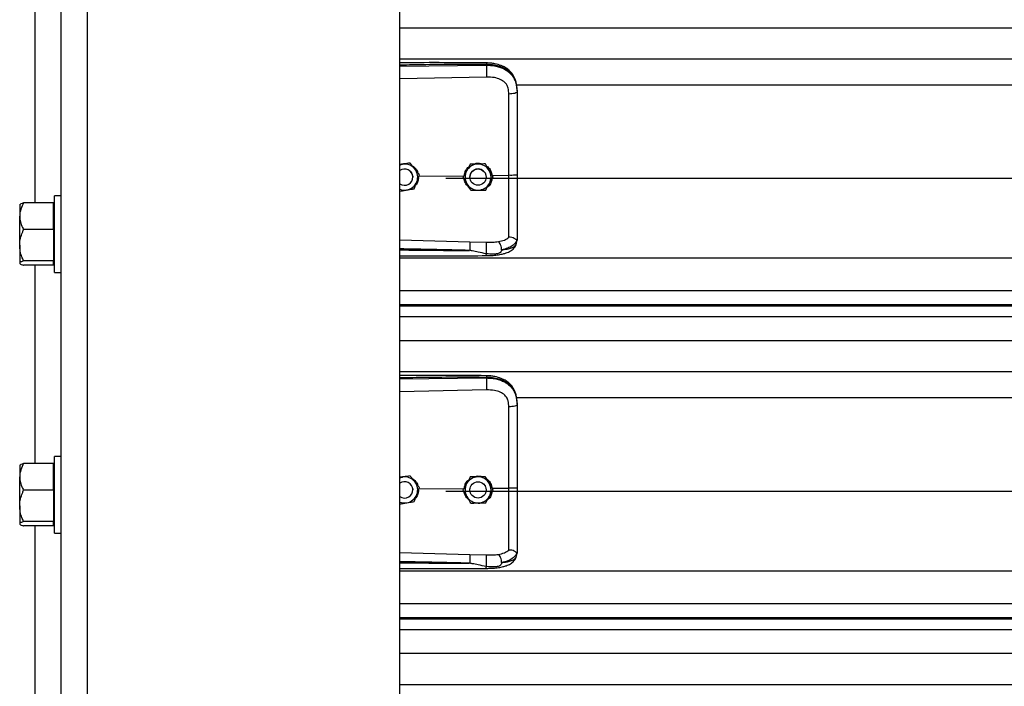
# Model space of a CAD drawing. Header units: inches. Extents: x 170 to 284, y 215 to 248.
# Tile 364 of 656: x 202.25 to 202.898, y 221.685 to 222.123. Entities that reach past the tile are written whole.
import ezdxf

# ---------------------------------------------------------------- set-up
doc = ezdxf.new("R2010")
doc.units = ezdxf.units.IN
doc.header["$LTSCALE"] = 0.25
doc.header["$MEASUREMENT"] = 0
doc.layers.add('RH FRONT OF HOOD', color=7, linetype='Continuous')

msp = doc.modelspace()

# ---------------------------------------------------------------- linework, layer by layer
at = {"layer": 'RH FRONT OF HOOD'}
for p, q in [((202.27776, 220.1328), (202.27776, 224.39328)), ((202.29488, 220.1328), (202.29488, 224.34448)), ((202.50032, 220.1328), (202.50032, 224.33325)), ((202.26064, 222.00237), (202.26064, 222.13249)), ((202.50032, 222.11734), (206.53264, 222.11734)), ((202.50032, 222.09695), (206.53264, 222.09695)), ((202.55717, 222.09274), (202.55717, 222.09315)), ((202.50032, 222.0922), (202.55717, 222.09274)), ((202.55727, 222.08495), (202.50032, 222.08374)), ((202.57687, 222.07987), (206.45609, 222.07987)), ((202.57737, 222.07581), (202.57737, 222.07533)), ((202.50698, 222.02847), (202.50605, 222.02832)), ((202.50698, 222.02847), (202.50698, 222.02847)), ((202.5021, 222.02767), (202.50032, 222.02738)), ((202.50762, 222.02261), (202.50802, 222.02204)), ((202.54662, 222.02771), (202.54662, 222.02771)), ((202.5565, 222.02786), (202.5565, 222.02786)), ((202.50882, 222.01922), (202.50882, 222.01922)), ((202.51286, 222.01983), (202.54256, 222.02012)), ((202.51323, 222.02081), (202.51323, 222.02081)), ((202.53049, 222.01848), (206.50248, 222.01848)), ((202.5418, 222.01908), (202.5418, 222.01908)), ((202.54634, 222.01922), (202.54634, 222.01922)), ((202.55704, 222.01922), (202.55704, 222.01922)), ((202.561, 222.02029), (202.57191, 222.0204)), ((202.56157, 222.01937), (202.56157, 222.01937)), ((202.27262, 222.00237), (202.25297, 222.00237)), ((202.27262, 221.99355), (202.27262, 222.00237)), ((202.27776, 222.00698), (202.27317, 222.00698)), ((202.27317, 221.95668), (202.27317, 222.00698)), ((202.25059, 222.00131), (202.2504, 222.00109)), ((202.2504, 222.00109), (202.2504, 221.99355)), ((202.27317, 222.00109), (202.27262, 222.00109)), ((202.2504, 221.97445), (202.2504, 221.99355)), ((202.27262, 221.98472), (202.27262, 221.99355)), ((202.27262, 221.98472), (202.25297, 221.98472)), ((202.27262, 221.98472), (202.27262, 221.97445)), ((202.50032, 221.97807), (202.54626, 221.97674)), ((202.54626, 221.97674), (202.55725, 221.97647)), ((202.57703, 221.97576), (202.57737, 221.97774)), ((202.57737, 221.97827), (202.57737, 221.97774)), ((202.2504, 221.97445), (202.2504, 221.96273)), ((202.27262, 221.97445), (202.27262, 221.96418)), ((202.27262, 221.96418), (202.25297, 221.96418)), ((202.27262, 221.96273), (202.27262, 221.96418)), ((202.50032, 221.9661), (206.53264, 221.9661)), ((202.2504, 221.96273), (202.2504, 221.96257)), ((202.2504, 221.96257), (202.25059, 221.96235)), ((202.27262, 221.96129), (202.25297, 221.96129)), ((202.26064, 221.83117), (202.26064, 221.96129)), ((202.27262, 221.96129), (202.27262, 221.96273)), ((202.27262, 221.96257), (202.27317, 221.96257)), ((202.27317, 221.95668), (202.27776, 221.95668)), ((202.50032, 221.94472), (206.53264, 221.94472)), ((206.53264, 221.93523), (202.50032, 221.93523)), ((202.50032, 221.93459), (206.53264, 221.93459)), ((202.50032, 221.92757), (206.53264, 221.92757)), ((202.50032, 221.91189), (206.53264, 221.91189)), ((202.50032, 221.8915), (206.53264, 221.8915)), ((202.50032, 221.88675), (202.55717, 221.88729)), ((202.55717, 221.88729), (202.55717, 221.8877)), ((202.55727, 221.8795), (202.50032, 221.87829)), ((202.57687, 221.87443), (206.45609, 221.87443)), ((202.57737, 221.87037), (202.57737, 221.86988)), ((202.27776, 221.83577), (202.27317, 221.83577)), ((202.27317, 221.78547), (202.27317, 221.83577)), ((202.25059, 221.83011), (202.2504, 221.82988)), ((202.2504, 221.82988), (202.2504, 221.82234)), ((202.27262, 221.83117), (202.25297, 221.83117)), ((202.27262, 221.82234), (202.27262, 221.83117)), ((202.27317, 221.82988), (202.27262, 221.82988)), ((202.2504, 221.80325), (202.2504, 221.82234)), ((202.27262, 221.81352), (202.27262, 221.82234)), ((202.5021, 221.82223), (202.50032, 221.82194)), ((202.50698, 221.82302), (202.50605, 221.82287)), ((202.50698, 221.82302), (202.50698, 221.82302)), ((202.54662, 221.82226), (202.54662, 221.82226)), ((202.5565, 221.82241), (202.5565, 221.82241)), ((202.50762, 221.81716), (202.50801, 221.81662)), ((202.51286, 221.81438), (202.54256, 221.81467)), ((202.51323, 221.81537), (202.51323, 221.81537)), ((202.55534, 221.81768), (202.55628, 221.81652)), ((202.55628, 221.81652), (202.55643, 221.81626)), ((202.561, 221.81484), (202.57191, 221.81495)), ((202.27262, 221.81352), (202.25297, 221.81352)), ((202.27262, 221.81352), (202.27262, 221.80325)), ((202.50882, 221.81378), (202.50882, 221.81378)), ((202.53049, 221.81303), (206.50248, 221.81303)), ((202.5418, 221.81363), (202.5418, 221.81363)), ((202.54634, 221.81378), (202.54637, 221.81438)), ((202.54634, 221.81378), (202.54634, 221.81378)), ((202.55702, 221.81421), (202.55704, 221.81378)), ((202.55704, 221.81378), (202.55704, 221.81378)), ((202.56157, 221.81393), (202.56157, 221.81393)), ((202.2504, 221.80325), (202.2504, 221.79153)), ((202.27262, 221.80325), (202.27262, 221.79297)), ((202.2504, 221.79153), (202.2504, 221.79136)), ((202.2504, 221.79136), (202.25059, 221.79114)), ((202.27262, 221.79297), (202.25297, 221.79297)), ((202.27262, 221.79008), (202.25297, 221.79008)), ((202.26064, 221.65996), (202.26064, 221.79008)), ((202.27262, 221.79153), (202.27262, 221.79297)), ((202.27262, 221.79008), (202.27262, 221.79153)), ((202.27262, 221.79136), (202.27317, 221.79136)), ((202.27317, 221.78547), (202.27776, 221.78547)), ((202.50032, 221.77262), (202.54626, 221.77129)), ((202.54626, 221.77129), (202.55725, 221.77103)), ((202.57703, 221.77031), (202.57737, 221.7723)), ((202.57737, 221.77283), (202.57737, 221.7723)), ((202.50032, 221.76065), (206.53264, 221.76065)), ((202.50032, 221.73927), (206.53264, 221.73927)), ((206.53264, 221.72978), (202.50032, 221.72978)), ((202.50032, 221.72914), (206.53264, 221.72914)), ((202.50032, 221.72213), (206.53264, 221.72213)), ((202.50032, 221.70644), (206.53264, 221.70644)), ((202.50032, 221.68605), (206.53264, 221.68605))]:
    msp.add_line(p, q, dxfattribs=at)
at = {"layer": 'RH FRONT OF HOOD', "flags": 128}
for points in [[(202.57737, 222.07533), (202.57726, 222.07503), (202.57695, 222.07475), (202.57645, 222.07448), (202.57578, 222.07425), (202.57495, 222.07406), (202.57401, 222.07391), (202.57298, 222.07382), (202.57191, 222.07378)], [(202.50032, 222.02718), (202.50101, 222.02742), (202.5021, 222.02767)], [(202.55628, 222.02197), (202.55688, 222.02049), (202.55704, 222.01922)], [(202.50876, 222.02005), (202.5088, 222.01969), (202.50882, 222.01922)], [(202.57737, 221.86988), (202.57726, 221.86958), (202.57695, 221.8693), (202.57645, 221.86903), (202.57578, 221.8688), (202.57495, 221.86861), (202.57401, 221.86846), (202.57298, 221.86837), (202.57191, 221.86833)], [(202.50032, 221.82174), (202.50101, 221.82197), (202.5021, 221.82223)], [(202.50876, 221.81461), (202.5088, 221.81424), (202.50882, 221.81378)]]:
    msp.add_lwpolyline(points, dxfattribs=at)
at = {"layer": 'RH FRONT OF HOOD'}
for centre in [(202.55169, 222.01922), (202.55169, 221.81378)]:
    msp.add_circle(centre, 0.00535, dxfattribs=at)
for centre, radius, start, end in [((202.50347, 222.01922), 0.00535, 300.00974, 126.0719), ((202.50347, 222.01922), 0.00856, 39.24773, 99.24773), ((202.50347, 222.01922), 0.00856, 339.24773, 39.24773), ((202.55169, 222.01922), 0.00856, 150.85968, 210.85968), ((202.55169, 222.01922), 0.00856, 90.85968, 150.85968), ((202.55169, 222.01922), 0.00535, 30.85968, 180), ((202.55169, 222.01922), 0.00856, 30.85968, 90.85968), ((202.55169, 222.01922), 0.00856, 330.85968, 30.85968), ((202.50347, 222.01922), 0.00856, 279.24773, 339.24773), ((202.50347, 222.01922), 0.00535, 233.9281, 300.00974), ((202.50347, 222.01922), 0.00856, 248.40768, 279.24773), ((202.55169, 222.01922), 0.00856, 210.85968, 270.85968), ((202.55169, 222.01922), 0.00856, 270.85968, 330.85968), ((202.50347, 221.81378), 0.00856, 39.24773, 99.24773), ((202.55169, 221.81378), 0.00856, 90.85968, 150.85968), ((202.55169, 221.81378), 0.00856, 30.85968, 90.85968), ((202.50347, 221.81378), 0.00535, 300.00974, 126.0719), ((202.50347, 221.81378), 0.00856, 339.24773, 39.24773), ((202.55169, 221.81378), 0.00856, 150.85968, 210.85968), ((202.55169, 221.81378), 0.00856, 330.85968, 30.85968), ((202.50347, 221.81378), 0.00535, 233.9281, 300.00974), ((202.50347, 221.81378), 0.00856, 279.24773, 339.24773), ((202.55169, 221.81378), 0.00856, 210.85968, 270.85968), ((202.55169, 221.81378), 0.00856, 270.85968, 330.85968), ((202.50347, 221.81378), 0.00856, 248.40768, 279.24773)]:
    msp.add_arc(centre, radius, start, end, dxfattribs=at)
for points, knots in [([(202.55715, 222.09424), (202.54794, 222.09431), (202.52985, 222.09444), (202.5109, 222.09439), (202.50118, 222.09433), (202.50032, 222.09433)], [0, 0, 0, 0, 0.486583, 0.954841, 1, 1, 1, 1]), ([(202.55717, 222.09315), (202.55087, 222.09319), (202.53763, 222.09327), (202.51868, 222.09309), (202.50604, 222.09287), (202.50032, 222.09277)], [0, 0, 0, 0, 0.33267, 0.698436, 1, 1, 1, 1]), ([(202.57728, 222.07786), (202.57716, 222.07893), (202.57695, 222.08087), (202.5762, 222.08338), (202.57534, 222.08529), (202.57427, 222.08705), (202.57295, 222.08864), (202.57148, 222.08993), (202.57011, 222.09089), (202.56867, 222.09172), (202.56629, 222.09279), (202.56335, 222.0936), (202.56004, 222.09413), (202.55815, 222.0942), (202.55715, 222.09424)], [0, 0, 0, 0, 0.108447, 0.196305, 0.269183, 0.327997, 0.41496, 0.491641, 0.538976, 0.594191, 0.669415, 0.814855, 0.902261, 1, 1, 1, 1]), ([(202.55715, 222.09423), (202.55715, 222.09423), (202.55716, 222.09424), (202.55716, 222.09413), (202.55717, 222.09384), (202.55717, 222.09342), (202.55717, 222.09315)], [0, 0, 0, 0, 0.097876, 0.335386, 0.567961, 1, 1, 1, 1]), ([(202.57737, 222.07581), (202.5773, 222.07717), (202.57719, 222.07973), (202.57622, 222.08322), (202.57493, 222.08563), (202.57356, 222.08734), (202.57248, 222.08838), (202.57142, 222.08921), (202.57043, 222.08987), (202.5692, 222.09056), (202.5676, 222.09129), (202.56494, 222.0922), (202.5614, 222.09296), (202.5585, 222.09309), (202.55717, 222.09315)], [0, 0, 0, 0, 0.1307157, 0.246761, 0.3577928, 0.4170972, 0.4791482, 0.5177152, 0.5590897, 0.6032945, 0.6633485, 0.7353692, 0.8792083, 1, 1, 1, 1]), ([(202.55717, 222.09274), (202.55719, 222.09216), (202.55724, 222.09097), (202.55728, 222.08874), (202.55729, 222.08656), (202.55728, 222.08547), (202.55727, 222.08495)], [0, 0, 0, 0, 0.240694, 0.5, 0.759306, 1, 1, 1, 1]), ([(202.55717, 222.09274), (202.55837, 222.09271), (202.5608, 222.09264), (202.56413, 222.09202), (202.56711, 222.09108), (202.56964, 222.08987), (202.57189, 222.08832), (202.57375, 222.08649), (202.57524, 222.08435), (202.57641, 222.0818), (202.57721, 222.07872), (202.57731, 222.07647), (202.57737, 222.07533)], [0, 0, 0, 0, 0.109401, 0.222347, 0.315179, 0.410223, 0.501275, 0.594601, 0.683449, 0.774533, 0.885821, 1, 1, 1, 1]), ([(202.57148, 222.07771), (202.57148, 222.07771), (202.57138, 222.07807), (202.57089, 222.07948), (202.56935, 222.08168), (202.56628, 222.08358), (202.56217, 222.08479), (202.55901, 222.08489), (202.55727, 222.08495)], [0, 0, 0, 0, 0.000004, 0.065095, 0.26167, 0.475311, 0.709366, 1, 1, 1, 1]), ([(202.57191, 222.07378), (202.57184, 222.0751), (202.57177, 222.07643), (202.57148, 222.07771), (202.57148, 222.07771)], [0, 0, 0, 0, 0.99998, 1, 1, 1, 1]), ([(202.57191, 222.0204), (202.57191, 222.0204), (202.57191, 222.02378), (202.57191, 222.03083), (202.57191, 222.0415), (202.57191, 222.05238), (202.57191, 222.06317), (202.57191, 222.07024), (202.57191, 222.07378)], [0, 0, 0, 0, 0.000001, 0.187792, 0.390844, 0.593896, 0.796948, 1, 1, 1, 1]), ([(202.57737, 222.07533), (202.57737, 222.0717), (202.57737, 222.06443), (202.57737, 222.05334), (202.57737, 222.04216), (202.57737, 222.03119), (202.57737, 222.02395), (202.57737, 222.02047)], [0, 0, 0, 0, 0.202757, 0.406104, 0.60886, 0.812207, 1, 1, 1, 1]), ([(202.50032, 222.0275), (202.50116, 222.02778), (202.50257, 222.02826), (202.50404, 222.02814), (202.50464, 222.02809)], [0, 0, 0, 0, 0.594398, 1, 1, 1, 1]), ([(202.50698, 222.02847), (202.5063, 222.02836), (202.50493, 222.02814), (202.50327, 222.02786), (202.50232, 222.02771), (202.5021, 222.02767)], [0, 0, 0, 0, 0.4299704, 0.8700602, 1, 1, 1, 1]), ([(202.5101, 222.02464), (202.50998, 222.02479), (202.50901, 222.02598), (202.50795, 222.02728), (202.50707, 222.02835), (202.50698, 222.02847)], [0, 0, 0, 0, 0.115647, 0.904534, 1, 1, 1, 1]), ([(202.5101, 222.02464), (202.50998, 222.02479), (202.50901, 222.02598), (202.50795, 222.02728), (202.50707, 222.02835), (202.50698, 222.02847)], [0, 0, 0, 0, 0.115647, 0.904534, 1, 1, 1, 1]), ([(202.54876, 222.02774), (202.54933, 222.02796), (202.55051, 222.0284), (202.55256, 222.02845), (202.55389, 222.02805), (202.55461, 222.02783)], [0, 0, 0, 0, 0.30274, 0.628644, 1, 1, 1, 1]), ([(202.50825, 222.02677), (202.5089, 222.02635), (202.51039, 222.02536), (202.51169, 222.02363), (202.51197, 222.02239), (202.51202, 222.02215)], [0, 0, 0, 0, 0.381422, 0.875754, 1, 1, 1, 1]), ([(202.51323, 222.02081), (202.51297, 222.02114), (202.51197, 222.02236), (202.51089, 222.02367), (202.5101, 222.02464)], [0, 0, 0, 0, 0.264307, 1, 1, 1, 1]), ([(202.51323, 222.02081), (202.51297, 222.02114), (202.51197, 222.02236), (202.51089, 222.02368), (202.5101, 222.02464)], [0, 0, 0, 0, 0.264307, 1, 1, 1, 1]), ([(202.54421, 222.02339), (202.54359, 222.02228), (202.54276, 222.0208), (202.54199, 222.01942), (202.5418, 222.01908)], [0, 0, 0, 0, 0.749773, 1, 1, 1, 1]), ([(202.54421, 222.02339), (202.54359, 222.02228), (202.54276, 222.0208), (202.54199, 222.01942), (202.5418, 222.01908)], [0, 0, 0, 0, 0.7497734, 1, 1, 1, 1]), ([(202.54272, 222.02072), (202.54288, 222.02148), (202.54326, 222.02323), (202.54439, 222.02507), (202.54543, 222.0258), (202.54563, 222.02594)], [0, 0, 0, 0, 0.377677, 0.881161, 1, 1, 1, 1]), ([(202.54662, 222.02771), (202.54628, 222.02711), (202.54561, 222.0259), (202.54479, 222.02443), (202.54432, 222.02359), (202.54421, 222.02339)], [0, 0, 0, 0, 0.42997, 0.87006, 1, 1, 1, 1]), ([(202.54662, 222.02771), (202.54628, 222.02711), (202.54561, 222.0259), (202.54479, 222.02443), (202.54432, 222.02359), (202.54421, 222.02339)], [0, 0, 0, 0, 0.42997, 0.87006, 1, 1, 1, 1]), ([(202.55156, 222.02779), (202.55029, 222.02777), (202.54859, 222.02774), (202.54701, 222.02772), (202.54662, 222.02771)], [0, 0, 0, 0, 0.7497734, 1, 1, 1, 1]), ([(202.55156, 222.02778), (202.55029, 222.02776), (202.54859, 222.02774), (202.54701, 222.02772), (202.54662, 222.02771)], [0, 0, 0, 0, 0.749773, 1, 1, 1, 1]), ([(202.5565, 222.02786), (202.55581, 222.02785), (202.55443, 222.02783), (202.55274, 222.0278), (202.55178, 222.02779), (202.55156, 222.02778)], [0, 0, 0, 0, 0.42997, 0.87006, 1, 1, 1, 1]), ([(202.5565, 222.02786), (202.55581, 222.02785), (202.55443, 222.02783), (202.55274, 222.0278), (202.55178, 222.02779), (202.55156, 222.02779)], [0, 0, 0, 0, 0.4299704, 0.8700602, 1, 1, 1, 1]), ([(202.55903, 222.02362), (202.55893, 222.02378), (202.55815, 222.0251), (202.55729, 222.02654), (202.55658, 222.02773), (202.5565, 222.02786)], [0, 0, 0, 0, 0.115647, 0.904534, 1, 1, 1, 1]), ([(202.55903, 222.02362), (202.55893, 222.02379), (202.55815, 222.0251), (202.55729, 222.02654), (202.55658, 222.02773), (202.5565, 222.02786)], [0, 0, 0, 0, 0.115647, 0.904534, 1, 1, 1, 1]), ([(202.55737, 222.0264), (202.55762, 222.02625), (202.55875, 222.02556), (202.56023, 222.02347), (202.56073, 222.02137), (202.561, 222.02029)], [0, 0, 0, 0, 0.117443, 0.542782, 1, 1, 1, 1]), ([(202.56157, 222.01937), (202.56136, 222.01973), (202.56054, 222.02109), (202.55967, 222.02254), (202.55903, 222.02362)], [0, 0, 0, 0, 0.264307, 1, 1, 1, 1]), ([(202.56157, 222.01937), (202.56136, 222.01973), (202.56054, 222.02109), (202.55967, 222.02255), (202.55903, 222.02362)], [0, 0, 0, 0, 0.264307, 1, 1, 1, 1]), ([(202.50973, 222.01157), (202.50997, 222.01221), (202.51046, 222.0135), (202.51106, 222.01508), (202.5114, 222.01599), (202.51148, 222.01619)], [0, 0, 0, 0, 0.4299704, 0.8700602, 1, 1, 1, 1]), ([(202.51256, 222.01906), (202.51249, 222.01823), (202.51233, 222.01647), (202.51148, 222.01466), (202.51069, 222.01396), (202.5106, 222.01388)], [0, 0, 0, 0, 0.439592, 0.936516, 1, 1, 1, 1]), ([(202.51148, 222.01619), (202.51193, 222.01738), (202.51253, 222.01897), (202.51309, 222.02044), (202.51323, 222.02081)], [0, 0, 0, 0, 0.749773, 1, 1, 1, 1]), ([(202.54434, 222.01483), (202.54424, 222.015), (202.54345, 222.01631), (202.54259, 222.01775), (202.54188, 222.01895), (202.5418, 222.01908)], [0, 0, 0, 0, 0.115647, 0.904534, 1, 1, 1, 1]), ([(202.54562, 222.01269), (202.54497, 222.01335), (202.54362, 222.01472), (202.54272, 222.01659), (202.54267, 222.01761), (202.54267, 222.01762)], [0, 0, 0, 0, 0.479701, 0.993135, 1, 1, 1, 1]), ([(202.56089, 222.01815), (202.56078, 222.01744), (202.56051, 222.01577), (202.55936, 222.01385), (202.55823, 222.01299), (202.55786, 222.01272)], [0, 0, 0, 0, 0.335649, 0.786425, 1, 1, 1, 1]), ([(202.55916, 222.01506), (202.55978, 222.01617), (202.56061, 222.01765), (202.56138, 222.01903), (202.56157, 222.01937)], [0, 0, 0, 0, 0.749773, 1, 1, 1, 1]), ([(202.57737, 222.02047), (202.57729, 222.02045), (202.57712, 222.02043), (202.57587, 222.0204), (202.57407, 222.02039), (202.57263, 222.02039), (202.57191, 222.0204)], [0, 0, 0, 0, 0.250001, 0.500001, 0.750001, 1, 1, 1, 1]), ([(202.57191, 221.97971), (202.57191, 221.97997), (202.57191, 221.98154), (202.57191, 221.98497), (202.57191, 221.99058), (202.57191, 221.99702), (202.57191, 222.00424), (202.57191, 222.01212), (202.57191, 222.01764), (202.57191, 222.0204), (202.57191, 222.0204)], [0, 0, 0, 0, 0.031558, 0.189146, 0.346734, 0.504328, 0.661923, 0.83096, 0.999998, 1, 1, 1, 1]), ([(202.57737, 222.02047), (202.57737, 222.01743), (202.57737, 222.01125), (202.57737, 222.00247), (202.57737, 221.9943), (202.57737, 221.98772), (202.57737, 221.98233), (202.57737, 221.97963), (202.57737, 221.97827)], [0, 0, 0, 0, 0.187091, 0.380392, 0.555876, 0.736448, 0.867195, 1, 1, 1, 1]), ([(202.50032, 222.01004), (202.50088, 222.01013), (202.50214, 222.01033), (202.50368, 222.01058), (202.50463, 222.01074), (202.50485, 222.01078)], [0, 0, 0, 0, 0.3844201, 0.8596769, 1, 1, 1, 1]), ([(202.50485, 222.01078), (202.50611, 222.01098), (202.50778, 222.01125), (202.50934, 222.01151), (202.50973, 222.01157)], [0, 0, 0, 0, 0.749773, 1, 1, 1, 1]), ([(202.54687, 222.01059), (202.54666, 222.01095), (202.54585, 222.0123), (202.54498, 222.01376), (202.54434, 222.01483)], [0, 0, 0, 0, 0.264307, 1, 1, 1, 1]), ([(202.54687, 222.01059), (202.54756, 222.0106), (202.54894, 222.01062), (202.55063, 222.01065), (202.55159, 222.01066), (202.55181, 222.01066)], [0, 0, 0, 0, 0.42997, 0.87006, 1, 1, 1, 1]), ([(202.55396, 222.0107), (202.55386, 222.01066), (202.55309, 222.01036), (202.55179, 222.0103), (202.55069, 222.01055), (202.55029, 222.01064)], [0, 0, 0, 0, 0.081672, 0.673462, 1, 1, 1, 1]), ([(202.55181, 222.01066), (202.55309, 222.01068), (202.55478, 222.01071), (202.55636, 222.01073), (202.55676, 222.01074)], [0, 0, 0, 0, 0.749773, 1, 1, 1, 1]), ([(202.55676, 222.01074), (202.55709, 222.01134), (202.55776, 222.01255), (202.55858, 222.01402), (202.55906, 222.01486), (202.55916, 222.01506)], [0, 0, 0, 0, 0.42997, 0.87006, 1, 1, 1, 1]), ([(202.25297, 222.00237), (202.25229, 222.001), (202.25092, 221.99821), (202.2504, 221.99516), (202.2504, 221.99359), (202.2504, 221.99355)], [0, 0, 0, 0, 0.484341, 0.986328, 1, 1, 1, 1]), ([(202.25066, 222.00126), (202.25071, 222.00135), (202.25089, 222.00165), (202.25185, 222.00202), (202.25271, 222.0023), (202.25297, 222.00237)], [0, 0, 0, 0, 0.237471, 0.77815, 1, 1, 1, 1]), ([(202.2504, 221.99355), (202.25049, 221.99231), (202.25069, 221.9898), (202.25185, 221.98687), (202.25271, 221.98521), (202.25297, 221.98472)], [0, 0, 0, 0, 0.4062906, 0.8272664, 1, 1, 1, 1]), ([(202.2504, 221.97445), (202.2504, 221.97469), (202.25042, 221.97623), (202.25084, 221.9791), (202.25187, 221.98227), (202.25269, 221.98412), (202.25297, 221.98472)], [0, 0, 0, 0, 0.066532, 0.435283, 0.814551, 1, 1, 1, 1]), ([(202.54626, 221.97674), (202.54627, 221.9765), (202.54628, 221.97613), (202.54627, 221.97527), (202.54627, 221.97449), (202.54625, 221.97363), (202.54623, 221.97247), (202.5462, 221.97163), (202.54618, 221.97108)], [0, 0, 0, 0, 0.2394515, 0.3683458, 0.4999762, 0.6316106, 0.7605158, 1, 1, 1, 1]), ([(202.55716, 221.9689), (202.55718, 221.96914), (202.55721, 221.96965), (202.55725, 221.97066), (202.55729, 221.97185), (202.55731, 221.97312), (202.55732, 221.97432), (202.55731, 221.97532), (202.55728, 221.97606), (202.55726, 221.97634), (202.55725, 221.97647)], [0, 0, 0, 0, 0.109851, 0.231726, 0.363178, 0.5, 0.636822, 0.768274, 0.890149, 1, 1, 1, 1]), ([(202.55725, 221.97647), (202.5586, 221.97647), (202.5613, 221.97645), (202.56381, 221.97674), (202.56506, 221.97688)], [0, 0, 0, 0, 0.500392, 1, 1, 1, 1]), ([(202.56507, 221.97688), (202.56645, 221.97717), (202.56853, 221.97761), (202.57071, 221.97865), (202.57151, 221.97935), (202.57191, 221.97971)], [0, 0, 0, 0, 0.490199, 0.7438847, 1, 1, 1, 1]), ([(202.56716, 221.97148), (202.56714, 221.97201), (202.56709, 221.97311), (202.56661, 221.97477), (202.56591, 221.97616), (202.56534, 221.97665), (202.56507, 221.97688)], [0, 0, 0, 0, 0.240562, 0.499746, 0.759069, 1, 1, 1, 1]), ([(202.57717, 221.97802), (202.5769, 221.9773), (202.57633, 221.97582), (202.57428, 221.97398), (202.57129, 221.97243), (202.56856, 221.9718), (202.56716, 221.97148)], [0, 0, 0, 0, 0.2305258, 0.4734878, 0.729738, 1, 1, 1, 1]), ([(202.57717, 221.97802), (202.57712, 221.97801), (202.57702, 221.978), (202.57673, 221.97818), (202.57626, 221.97851), (202.57539, 221.97909), (202.57391, 221.97971), (202.57257, 221.97971), (202.57191, 221.97971)], [0, 0, 0, 0, 0.1136769, 0.2333502, 0.3620694, 0.5019164, 0.7557449, 1, 1, 1, 1]), ([(202.57737, 221.97827), (202.57737, 221.97827), (202.57737, 221.97826), (202.57736, 221.97816), (202.57726, 221.97808), (202.57717, 221.97801)], [0, 0, 0, 0, 0.011935, 0.118982, 1, 1, 1, 1]), ([(202.25297, 221.96418), (202.25258, 221.96505), (202.25168, 221.96711), (202.25064, 221.97054), (202.25048, 221.97314), (202.2504, 221.97445)], [0, 0, 0, 0, 0.26546, 0.628076, 1, 1, 1, 1]), ([(202.54618, 221.97108), (202.54228, 221.97118), (202.53401, 221.97139), (202.5209, 221.97167), (202.50995, 221.97188), (202.50294, 221.97201), (202.50076, 221.97205), (202.50032, 221.97206)], [0, 0, 0, 0, 0.25516, 0.541071, 0.857735, 0.971288, 1, 1, 1, 1]), ([(202.50032, 221.97141), (202.50292, 221.97138), (202.50799, 221.97132), (202.51555, 221.97124), (202.5232, 221.97117), (202.53096, 221.97112), (202.53868, 221.97108), (202.54372, 221.97108), (202.54618, 221.97108)], [0, 0, 0, 0, 0.169941, 0.331425, 0.494842, 0.670531, 0.838916, 1, 1, 1, 1]), ([(202.55716, 221.9689), (202.55538, 221.96925), (202.55232, 221.96984), (202.54889, 221.97056), (202.54715, 221.97092), (202.54665, 221.97102), (202.5465, 221.97105), (202.54645, 221.97106)], [0, 0, 0, 0, 0.50228, 0.861696, 0.958427, 0.986103, 1, 1, 1, 1]), ([(202.55711, 221.96765), (202.5586, 221.96769), (202.56138, 221.96775), (202.56512, 221.96818), (202.56799, 221.96874), (202.57009, 221.96934), (202.57168, 221.96995), (202.57305, 221.97065), (202.57433, 221.97153), (202.57545, 221.97261), (202.57647, 221.97402), (202.57682, 221.97513), (202.57701, 221.97571)], [0, 0, 0, 0, 0.169691, 0.317141, 0.442436, 0.538436, 0.608329, 0.684096, 0.742678, 0.815168, 0.901564, 1, 1, 1, 1]), ([(202.56717, 221.97148), (202.56709, 221.97111), (202.56699, 221.97059), (202.56661, 221.96999), (202.56619, 221.96956), (202.56539, 221.96912), (202.56391, 221.96876), (202.56115, 221.96852), (202.55876, 221.96875), (202.55716, 221.9689)], [0, 0, 0, 0, 0.100127, 0.139586, 0.189714, 0.258234, 0.369736, 0.580348, 1, 1, 1, 1]), ([(202.56717, 221.97148), (202.56771, 221.97154), (202.56902, 221.97168), (202.57042, 221.9719), (202.57137, 221.9721), (202.5726, 221.97238), (202.57429, 221.97294), (202.57611, 221.97407), (202.57672, 221.97518), (202.57703, 221.97576)], [0, 0, 0, 0, 0.109188, 0.260819, 0.307798, 0.335524, 0.562789, 0.774954, 1, 1, 1, 1]), ([(202.25297, 221.96418), (202.25229, 221.96396), (202.25092, 221.9635), (202.2504, 221.963), (202.2504, 221.96274), (202.2504, 221.96273)], [0, 0, 0, 0, 0.484341, 0.986328, 1, 1, 1, 1]), ([(202.50032, 221.96751), (202.50399, 221.96751), (202.51546, 221.96752), (202.53439, 221.96754), (202.54966, 221.96762), (202.55711, 221.96765)], [0, 0, 0, 0, 0.1936599, 0.6060178, 1, 1, 1, 1]), ([(202.55711, 221.96767), (202.55711, 221.96767), (202.55712, 221.9676), (202.55713, 221.96779), (202.55715, 221.96812), (202.55715, 221.96855), (202.55716, 221.96884), (202.55716, 221.9689)], [0, 0, 0, 0, 0.034367, 0.324567, 0.621015, 0.917463, 1, 1, 1, 1]), ([(202.2504, 221.96273), (202.25049, 221.96253), (202.25069, 221.96212), (202.25185, 221.96164), (202.25271, 221.96137), (202.25297, 221.96129)], [0, 0, 0, 0, 0.406291, 0.827266, 1, 1, 1, 1]), ([(202.55715, 221.88879), (202.54794, 221.88886), (202.52985, 221.889), (202.5109, 221.88894), (202.50118, 221.88889), (202.50032, 221.88888)], [0, 0, 0, 0, 0.486583, 0.954841, 1, 1, 1, 1]), ([(202.55717, 221.8877), (202.55087, 221.88774), (202.53763, 221.88782), (202.51868, 221.88764), (202.50604, 221.88742), (202.50032, 221.88732)], [0, 0, 0, 0, 0.33267, 0.698436, 1, 1, 1, 1]), ([(202.57728, 221.87241), (202.57716, 221.87348), (202.57695, 221.87542), (202.5762, 221.87794), (202.57534, 221.87985), (202.57427, 221.8816), (202.57295, 221.88319), (202.57148, 221.88448), (202.57011, 221.88544), (202.56867, 221.88627), (202.56629, 221.88734), (202.56335, 221.88815), (202.56004, 221.88868), (202.55815, 221.88876), (202.55715, 221.88879)], [0, 0, 0, 0, 0.108447, 0.196305, 0.269183, 0.327997, 0.41496, 0.491641, 0.538976, 0.594191, 0.669415, 0.814855, 0.902261, 1, 1, 1, 1]), ([(202.55715, 221.88878), (202.55715, 221.88878), (202.55716, 221.8888), (202.55716, 221.88868), (202.55717, 221.88839), (202.55717, 221.88797), (202.55717, 221.8877)], [0, 0, 0, 0, 0.097876, 0.335386, 0.567961, 1, 1, 1, 1]), ([(202.57737, 221.87037), (202.5773, 221.87172), (202.57719, 221.87428), (202.57622, 221.87778), (202.57493, 221.88019), (202.57356, 221.88189), (202.57248, 221.88293), (202.57142, 221.88376), (202.57043, 221.88442), (202.5692, 221.88512), (202.5676, 221.88584), (202.56494, 221.88675), (202.5614, 221.88751), (202.5585, 221.88764), (202.55717, 221.8877)], [0, 0, 0, 0, 0.130716, 0.246761, 0.357793, 0.417097, 0.479148, 0.517715, 0.55909, 0.603295, 0.663348, 0.735369, 0.879208, 1, 1, 1, 1]), ([(202.55717, 221.88729), (202.55719, 221.88671), (202.55724, 221.88552), (202.55728, 221.88329), (202.55729, 221.88112), (202.55728, 221.88003), (202.55727, 221.8795)], [0, 0, 0, 0, 0.240694, 0.5, 0.759306, 1, 1, 1, 1]), ([(202.55717, 221.88729), (202.55837, 221.88726), (202.5608, 221.88719), (202.56413, 221.88658), (202.56711, 221.88563), (202.56964, 221.88442), (202.57189, 221.88287), (202.57375, 221.88104), (202.57524, 221.8789), (202.57641, 221.87635), (202.57721, 221.87327), (202.57731, 221.87102), (202.57737, 221.86988)], [0, 0, 0, 0, 0.109401, 0.222347, 0.315179, 0.410223, 0.501275, 0.594601, 0.683449, 0.774533, 0.885821, 1, 1, 1, 1]), ([(202.57148, 221.87226), (202.57148, 221.87226), (202.57138, 221.87262), (202.57089, 221.87403), (202.56935, 221.87623), (202.56628, 221.87814), (202.56217, 221.87935), (202.55901, 221.87945), (202.55727, 221.8795)], [0, 0, 0, 0, 0.000004, 0.065095, 0.26167, 0.475311, 0.709366, 1, 1, 1, 1]), ([(202.57191, 221.86833), (202.57184, 221.86966), (202.57177, 221.87098), (202.57148, 221.87226), (202.57148, 221.87226)], [0, 0, 0, 0, 0.99998, 1, 1, 1, 1]), ([(202.57191, 221.81495), (202.57191, 221.81495), (202.57191, 221.81833), (202.57191, 221.82538), (202.57191, 221.83605), (202.57191, 221.84693), (202.57191, 221.85772), (202.57191, 221.86479), (202.57191, 221.86833)], [0, 0, 0, 0, 0.000001, 0.187792, 0.390844, 0.593896, 0.796948, 1, 1, 1, 1]), ([(202.57737, 221.86988), (202.57737, 221.86625), (202.57737, 221.85898), (202.57737, 221.8479), (202.57737, 221.83671), (202.57737, 221.82575), (202.57737, 221.8185), (202.57737, 221.81502)], [0, 0, 0, 0, 0.202757, 0.406104, 0.60886, 0.812207, 1, 1, 1, 1]), ([(202.25297, 221.83117), (202.25229, 221.8298), (202.25092, 221.827), (202.2504, 221.82395), (202.2504, 221.82238), (202.2504, 221.82234)], [0, 0, 0, 0, 0.484341, 0.986328, 1, 1, 1, 1]), ([(202.25066, 221.83005), (202.25071, 221.83014), (202.25089, 221.83044), (202.25185, 221.83082), (202.25271, 221.83109), (202.25297, 221.83117)], [0, 0, 0, 0, 0.237471, 0.77815, 1, 1, 1, 1]), ([(202.2504, 221.82234), (202.25049, 221.82111), (202.25069, 221.81859), (202.25185, 221.81567), (202.25271, 221.814), (202.25297, 221.81352)], [0, 0, 0, 0, 0.406291, 0.827266, 1, 1, 1, 1]), ([(202.50032, 221.82206), (202.50116, 221.82234), (202.50257, 221.82281), (202.50404, 221.82269), (202.50464, 221.82264)], [0, 0, 0, 0, 0.594398, 1, 1, 1, 1]), ([(202.50698, 221.82302), (202.5063, 221.82291), (202.50493, 221.82269), (202.50327, 221.82242), (202.50232, 221.82226), (202.5021, 221.82223)], [0, 0, 0, 0, 0.4299704, 0.8700602, 1, 1, 1, 1]), ([(202.5101, 221.81919), (202.50998, 221.81934), (202.50901, 221.82053), (202.50795, 221.82183), (202.50707, 221.8229), (202.50698, 221.82302)], [0, 0, 0, 0, 0.115647, 0.904534, 1, 1, 1, 1]), ([(202.5101, 221.81919), (202.50998, 221.81935), (202.50901, 221.82053), (202.50795, 221.82183), (202.50707, 221.82291), (202.50698, 221.82302)], [0, 0, 0, 0, 0.115647, 0.904534, 1, 1, 1, 1]), ([(202.50825, 221.82133), (202.5089, 221.8209), (202.51039, 221.81992), (202.51169, 221.81818), (202.51197, 221.81695), (202.51202, 221.8167)], [0, 0, 0, 0, 0.381422, 0.875754, 1, 1, 1, 1]), ([(202.54662, 221.82226), (202.54628, 221.82166), (202.54561, 221.82045), (202.54479, 221.81898), (202.54432, 221.81814), (202.54421, 221.81795)], [0, 0, 0, 0, 0.42997, 0.87006, 1, 1, 1, 1]), ([(202.54662, 221.82226), (202.54628, 221.82167), (202.54561, 221.82046), (202.54479, 221.81898), (202.54432, 221.81814), (202.54421, 221.81795)], [0, 0, 0, 0, 0.42997, 0.87006, 1, 1, 1, 1]), ([(202.55156, 221.82234), (202.55029, 221.82232), (202.54859, 221.82229), (202.54701, 221.82227), (202.54662, 221.82226)], [0, 0, 0, 0, 0.749773, 1, 1, 1, 1]), ([(202.55156, 221.82234), (202.55029, 221.82232), (202.54859, 221.82229), (202.54701, 221.82227), (202.54662, 221.82226)], [0, 0, 0, 0, 0.7497734, 1, 1, 1, 1]), ([(202.54876, 221.8223), (202.54933, 221.82251), (202.55051, 221.82295), (202.55256, 221.82301), (202.55389, 221.8226), (202.55461, 221.82238)], [0, 0, 0, 0, 0.30274, 0.628644, 1, 1, 1, 1]), ([(202.5565, 221.82241), (202.55581, 221.8224), (202.55443, 221.82238), (202.55274, 221.82235), (202.55178, 221.82234), (202.55156, 221.82234)], [0, 0, 0, 0, 0.42997, 0.87006, 1, 1, 1, 1]), ([(202.5565, 221.82241), (202.55581, 221.8224), (202.55443, 221.82238), (202.55274, 221.82236), (202.55178, 221.82234), (202.55156, 221.82234)], [0, 0, 0, 0, 0.4299704, 0.8700602, 1, 1, 1, 1]), ([(202.55903, 221.81817), (202.55893, 221.81834), (202.55815, 221.81965), (202.55729, 221.82109), (202.55658, 221.82228), (202.5565, 221.82241)], [0, 0, 0, 0, 0.115647, 0.904534, 1, 1, 1, 1]), ([(202.55903, 221.81817), (202.55893, 221.81834), (202.55815, 221.81965), (202.55729, 221.82109), (202.55658, 221.82228), (202.5565, 221.82241)], [0, 0, 0, 0, 0.115647, 0.904534, 1, 1, 1, 1]), ([(202.51323, 221.81537), (202.51297, 221.81569), (202.51197, 221.81691), (202.51089, 221.81823), (202.5101, 221.81919)], [0, 0, 0, 0, 0.264307, 1, 1, 1, 1]), ([(202.51323, 221.81537), (202.51297, 221.81569), (202.51197, 221.81691), (202.51089, 221.81823), (202.5101, 221.81919)], [0, 0, 0, 0, 0.264307, 1, 1, 1, 1]), ([(202.51148, 221.81074), (202.51193, 221.81193), (202.51253, 221.81352), (202.51309, 221.815), (202.51323, 221.81537)], [0, 0, 0, 0, 0.749773, 1, 1, 1, 1]), ([(202.54421, 221.81795), (202.54359, 221.81683), (202.54276, 221.81535), (202.54199, 221.81397), (202.5418, 221.81363)], [0, 0, 0, 0, 0.749773, 1, 1, 1, 1]), ([(202.54421, 221.81795), (202.54359, 221.81684), (202.54276, 221.81535), (202.54199, 221.81398), (202.5418, 221.81363)], [0, 0, 0, 0, 0.7497734, 1, 1, 1, 1]), ([(202.54272, 221.81528), (202.54288, 221.81603), (202.54326, 221.81778), (202.54439, 221.81962), (202.54543, 221.82035), (202.54563, 221.82049)], [0, 0, 0, 0, 0.377677, 0.881161, 1, 1, 1, 1]), ([(202.55737, 221.82095), (202.55762, 221.8208), (202.55875, 221.82012), (202.56023, 221.81802), (202.56073, 221.81593), (202.561, 221.81484)], [0, 0, 0, 0, 0.117443, 0.542782, 1, 1, 1, 1]), ([(202.56157, 221.81393), (202.56136, 221.81428), (202.56054, 221.81564), (202.55967, 221.8171), (202.55903, 221.81817)], [0, 0, 0, 0, 0.264307, 1, 1, 1, 1]), ([(202.56157, 221.81393), (202.56136, 221.81429), (202.56054, 221.81564), (202.55967, 221.8171), (202.55903, 221.81817)], [0, 0, 0, 0, 0.264307, 1, 1, 1, 1]), ([(202.57737, 221.81502), (202.57729, 221.81501), (202.57712, 221.81498), (202.57587, 221.81496), (202.57407, 221.81494), (202.57263, 221.81495), (202.57191, 221.81495)], [0, 0, 0, 0, 0.250001, 0.500001, 0.750001, 1, 1, 1, 1]), ([(202.57191, 221.77426), (202.57191, 221.77452), (202.57191, 221.7761), (202.57191, 221.77953), (202.57191, 221.78513), (202.57191, 221.79157), (202.57191, 221.79879), (202.57191, 221.80667), (202.57191, 221.8122), (202.57191, 221.81495), (202.57191, 221.81495)], [0, 0, 0, 0, 0.031558, 0.189146, 0.346734, 0.504328, 0.661923, 0.83096, 0.999998, 1, 1, 1, 1]), ([(202.57737, 221.81502), (202.57737, 221.81198), (202.57737, 221.80581), (202.57737, 221.79702), (202.57737, 221.78885), (202.57737, 221.78227), (202.57737, 221.77689), (202.57737, 221.77419), (202.57737, 221.77283)], [0, 0, 0, 0, 0.187091, 0.380392, 0.555876, 0.736448, 0.867195, 1, 1, 1, 1]), ([(202.2504, 221.80325), (202.2504, 221.80348), (202.25042, 221.80502), (202.25084, 221.80789), (202.25187, 221.81107), (202.25269, 221.81291), (202.25297, 221.81352)], [0, 0, 0, 0, 0.066532, 0.435283, 0.814551, 1, 1, 1, 1]), ([(202.50973, 221.80612), (202.50997, 221.80676), (202.51046, 221.80806), (202.51106, 221.80963), (202.5114, 221.81054), (202.51148, 221.81074)], [0, 0, 0, 0, 0.4299704, 0.8700602, 1, 1, 1, 1]), ([(202.51256, 221.81361), (202.51249, 221.81278), (202.51233, 221.81102), (202.51148, 221.80922), (202.51069, 221.80851), (202.5106, 221.80844)], [0, 0, 0, 0, 0.439592, 0.936516, 1, 1, 1, 1]), ([(202.54434, 221.80939), (202.54424, 221.80955), (202.54345, 221.81087), (202.54259, 221.81231), (202.54188, 221.8135), (202.5418, 221.81363)], [0, 0, 0, 0, 0.115647, 0.904534, 1, 1, 1, 1]), ([(202.54562, 221.80724), (202.54497, 221.8079), (202.54362, 221.80928), (202.54272, 221.81115), (202.54267, 221.81216), (202.54267, 221.81217)], [0, 0, 0, 0, 0.479701, 0.993135, 1, 1, 1, 1]), ([(202.54687, 221.80514), (202.54666, 221.8055), (202.54585, 221.80686), (202.54498, 221.80831), (202.54434, 221.80939)], [0, 0, 0, 0, 0.264307, 1, 1, 1, 1]), ([(202.55676, 221.80529), (202.55709, 221.80589), (202.55776, 221.8071), (202.55858, 221.80857), (202.55906, 221.80942), (202.55916, 221.80961)], [0, 0, 0, 0, 0.42997, 0.87006, 1, 1, 1, 1]), ([(202.56089, 221.81271), (202.56078, 221.81199), (202.56051, 221.81032), (202.55936, 221.8084), (202.55823, 221.80755), (202.55786, 221.80727)], [0, 0, 0, 0, 0.335649, 0.786425, 1, 1, 1, 1]), ([(202.55916, 221.80961), (202.55978, 221.81072), (202.56061, 221.8122), (202.56138, 221.81358), (202.56157, 221.81393)], [0, 0, 0, 0, 0.749773, 1, 1, 1, 1]), ([(202.25297, 221.79297), (202.25258, 221.79384), (202.25168, 221.7959), (202.25064, 221.79933), (202.25048, 221.80193), (202.2504, 221.80325)], [0, 0, 0, 0, 0.26546, 0.628076, 1, 1, 1, 1]), ([(202.50032, 221.80459), (202.50088, 221.80468), (202.50214, 221.80489), (202.50368, 221.80514), (202.50463, 221.80529), (202.50485, 221.80533)], [0, 0, 0, 0, 0.38442, 0.859677, 1, 1, 1, 1]), ([(202.50485, 221.80533), (202.50611, 221.80553), (202.50778, 221.8058), (202.50934, 221.80606), (202.50973, 221.80612)], [0, 0, 0, 0, 0.749773, 1, 1, 1, 1]), ([(202.54687, 221.80514), (202.54756, 221.80515), (202.54894, 221.80517), (202.55063, 221.8052), (202.55159, 221.80521), (202.55181, 221.80522)], [0, 0, 0, 0, 0.42997, 0.87006, 1, 1, 1, 1]), ([(202.55396, 221.80525), (202.55386, 221.80521), (202.55309, 221.80491), (202.55179, 221.80485), (202.55069, 221.8051), (202.55029, 221.80519)], [0, 0, 0, 0, 0.081672, 0.673462, 1, 1, 1, 1]), ([(202.55181, 221.80522), (202.55309, 221.80524), (202.55478, 221.80526), (202.55636, 221.80529), (202.55676, 221.80529)], [0, 0, 0, 0, 0.749773, 1, 1, 1, 1]), ([(202.25297, 221.79297), (202.25229, 221.79275), (202.25092, 221.79229), (202.2504, 221.79179), (202.2504, 221.79153), (202.2504, 221.79153)], [0, 0, 0, 0, 0.484341, 0.986328, 1, 1, 1, 1]), ([(202.2504, 221.79153), (202.25049, 221.79132), (202.25069, 221.79091), (202.25185, 221.79043), (202.25271, 221.79016), (202.25297, 221.79008)], [0, 0, 0, 0, 0.406291, 0.827266, 1, 1, 1, 1]), ([(202.54626, 221.77129), (202.54627, 221.77105), (202.54628, 221.77068), (202.54627, 221.76982), (202.54627, 221.76905), (202.54625, 221.76819), (202.54623, 221.76703), (202.5462, 221.76618), (202.54618, 221.76563)], [0, 0, 0, 0, 0.2394515, 0.3683458, 0.4999762, 0.6316106, 0.7605158, 1, 1, 1, 1]), ([(202.55711, 221.7622), (202.5586, 221.76224), (202.56138, 221.76231), (202.56512, 221.76273), (202.56799, 221.76329), (202.57009, 221.7639), (202.57168, 221.76451), (202.57305, 221.7652), (202.57433, 221.76608), (202.57545, 221.76716), (202.57647, 221.76858), (202.57682, 221.76968), (202.57701, 221.77027)], [0, 0, 0, 0, 0.169691, 0.317141, 0.442436, 0.538436, 0.608329, 0.684096, 0.742678, 0.815168, 0.901564, 1, 1, 1, 1]), ([(202.55716, 221.76346), (202.55718, 221.7637), (202.55721, 221.7642), (202.55725, 221.76521), (202.55729, 221.7664), (202.55731, 221.76767), (202.55732, 221.76888), (202.55731, 221.76987), (202.55728, 221.77061), (202.55726, 221.77089), (202.55725, 221.77103)], [0, 0, 0, 0, 0.109851, 0.231726, 0.363178, 0.5, 0.636822, 0.768274, 0.890149, 1, 1, 1, 1]), ([(202.55725, 221.77103), (202.5586, 221.77102), (202.5613, 221.771), (202.56381, 221.77129), (202.56506, 221.77143)], [0, 0, 0, 0, 0.500392, 1, 1, 1, 1]), ([(202.56507, 221.77143), (202.56645, 221.77172), (202.56853, 221.77216), (202.57071, 221.7732), (202.57151, 221.7739), (202.57191, 221.77426)], [0, 0, 0, 0, 0.490199, 0.7438847, 1, 1, 1, 1]), ([(202.56716, 221.76603), (202.56714, 221.76656), (202.56709, 221.76766), (202.56661, 221.76933), (202.56591, 221.77071), (202.56534, 221.7712), (202.56507, 221.77143)], [0, 0, 0, 0, 0.240562, 0.499746, 0.759069, 1, 1, 1, 1]), ([(202.57717, 221.77258), (202.5769, 221.77185), (202.57633, 221.77037), (202.57428, 221.76854), (202.57129, 221.76698), (202.56856, 221.76636), (202.56716, 221.76604)], [0, 0, 0, 0, 0.2305258, 0.4734878, 0.729738, 1, 1, 1, 1]), ([(202.56717, 221.76603), (202.56771, 221.76609), (202.56902, 221.76623), (202.57042, 221.76646), (202.57137, 221.76665), (202.5726, 221.76693), (202.57429, 221.76749), (202.57611, 221.76862), (202.57672, 221.76974), (202.57703, 221.77031)], [0, 0, 0, 0, 0.109188, 0.260819, 0.307798, 0.335524, 0.562789, 0.774954, 1, 1, 1, 1]), ([(202.57717, 221.77258), (202.57712, 221.77257), (202.57702, 221.77255), (202.57673, 221.77274), (202.57626, 221.77307), (202.57539, 221.77365), (202.57391, 221.77426), (202.57257, 221.77426), (202.57191, 221.77426)], [0, 0, 0, 0, 0.1136769, 0.2333502, 0.3620694, 0.5019164, 0.7557449, 1, 1, 1, 1]), ([(202.57737, 221.77283), (202.57737, 221.77282), (202.57737, 221.77281), (202.57736, 221.77271), (202.57726, 221.77263), (202.57717, 221.77256)], [0, 0, 0, 0, 0.011935, 0.118982, 1, 1, 1, 1]), ([(202.54618, 221.76563), (202.54228, 221.76573), (202.53401, 221.76594), (202.5209, 221.76622), (202.50995, 221.76644), (202.50294, 221.76656), (202.50076, 221.7666), (202.50032, 221.76661)], [0, 0, 0, 0, 0.25516, 0.541071, 0.857735, 0.971288, 1, 1, 1, 1]), ([(202.50032, 221.76596), (202.50292, 221.76593), (202.50799, 221.76587), (202.51555, 221.76579), (202.5232, 221.76572), (202.53096, 221.76567), (202.53868, 221.76564), (202.54372, 221.76563), (202.54618, 221.76563)], [0, 0, 0, 0, 0.169941, 0.331425, 0.494842, 0.670531, 0.838916, 1, 1, 1, 1]), ([(202.55716, 221.76346), (202.55538, 221.7638), (202.55232, 221.7644), (202.54889, 221.76512), (202.54715, 221.76547), (202.54665, 221.76557), (202.5465, 221.7656), (202.54645, 221.76561)], [0, 0, 0, 0, 0.50228, 0.861696, 0.958427, 0.986103, 1, 1, 1, 1]), ([(202.55711, 221.76222), (202.55711, 221.76222), (202.55712, 221.76215), (202.55713, 221.76234), (202.55715, 221.76267), (202.55715, 221.7631), (202.55716, 221.76339), (202.55716, 221.76346)], [0, 0, 0, 0, 0.034367, 0.324567, 0.621015, 0.917463, 1, 1, 1, 1]), ([(202.56717, 221.76603), (202.56709, 221.76566), (202.56699, 221.76514), (202.56661, 221.76455), (202.56619, 221.76411), (202.56539, 221.76367), (202.56391, 221.76331), (202.56115, 221.76307), (202.55876, 221.7633), (202.55716, 221.76346)], [0, 0, 0, 0, 0.100127, 0.139586, 0.189714, 0.258234, 0.369736, 0.580348, 1, 1, 1, 1]), ([(202.50032, 221.76207), (202.50399, 221.76207), (202.51546, 221.76207), (202.53439, 221.7621), (202.54966, 221.76217), (202.55711, 221.7622)], [0, 0, 0, 0, 0.1936599, 0.6060178, 1, 1, 1, 1])]:
    msp.add_open_spline(points, degree=3, knots=knots, dxfattribs=at)

doc.saveas('drawing.dxf')
